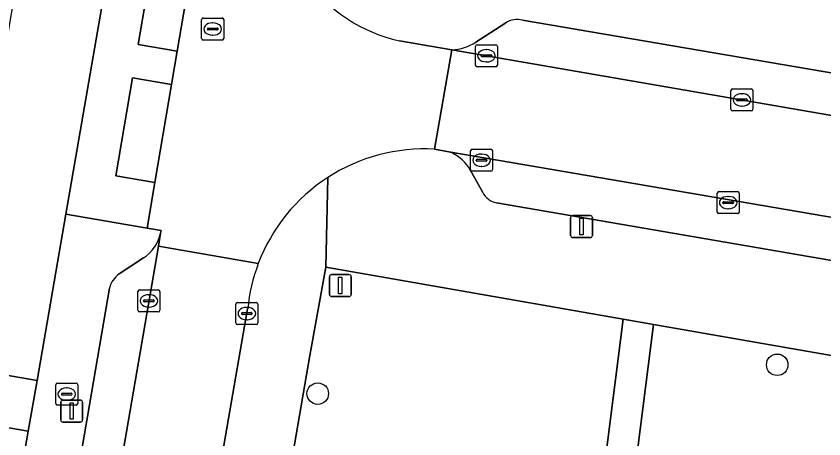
# Model space of a CAD drawing. Extents: x 159817 to 160765, y 380688 to 381638.
# Drawn here: x 160175.41 to 160212.11, y 380939.61 to 380958.81 of the extents above; entities that cross this region are included whole.
import ezdxf

# ---------------------------------------------------------------- set-up
doc = ezdxf.new("R2010")
doc.units = 0
for name, color, linetype in [('IMGEO_Boom', 7, 'Continuous'), ('IMGEO_Brandkraan', 7, 'Continuous'), ('IMGEO_Erf', 7, 'Continuous'), ('IMGEO_Groenvoorziening', 7, 'Continuous'), ('IMGEO_Kolk', 7, 'Continuous'), ('IMGEO_Lichtmast', 7, 'Continuous'), ('IMGEO_Parkeervlak_open', 7, 'Continuous'), ('IMGEO_Rijbaan_lokaal_open', 7, 'Continuous'), ('IMGEO_Rioolput', 7, 'Continuous'), ('IMGEO_Verkeersbordpaal', 7, 'Continuous'), ('IMGEO_Voetpad_halfverhard', 7, 'Continuous'), ('IMGEO_Voetpad_open', 7, 'Continuous')]:
    doc.layers.add(name, color=color, linetype=linetype)

msp = doc.modelspace()

# ---------------------------------------------------------------- linework, layer by layer
at = {"layer": 'IMGEO_Boom'}
for centre in [(160209.987, 380942.977), (160189.111, 380941.667)]:
    msp.add_circle(centre, 0.489, dxfattribs=at)
at = {"layer": 'IMGEO_Brandkraan'}
for p, q in [((160177.279, 380942.143), (160178.131, 380942.143)), ((160177.204, 380941.217), (160177.204, 380942.069)), ((160177.692, 380941.923), (160177.717, 380941.923)), ((160178.205, 380942.069), (160178.205, 380941.217)), ((160177.463, 380941.637), (160177.463, 380941.649)), ((160177.901, 380941.6), (160177.503, 380941.6)), ((160177.506, 380941.686), (160177.904, 380941.686)), ((160177.715, 380941.363), (160177.69, 380941.363)), ((160177.947, 380941.649), (160177.947, 380941.637)), ((160178.131, 380941.143), (160177.279, 380941.143))]:
    msp.add_line(p, q, dxfattribs=at)
for points in [[(160177.279, 380942.143), (160178.131, 380942.143)], [(160177.204, 380941.217), (160177.204, 380942.069)], [(160178.205, 380942.069), (160178.205, 380941.217)], [(160178.131, 380941.143), (160177.279, 380941.143)]]:
    msp.add_lwpolyline(points, dxfattribs=at)
for centre, radius, start, end in [((160177.281, 380942.067), 0.0765, 91.552, 178.448), ((160177.281, 380942.067), 0.0765, 91.552, 178.448), ((160178.129, 380942.067), 0.0765, 1.552, 88.448), ((160178.129, 380942.067), 0.0765, 1.552, 88.448), ((160177.503, 380941.646), 0.0403, 85.8775, 175.7526), ((160177.5, 380941.636), 0.0366, 178.938, 274.7102), ((160177.904, 380941.643), 0.043, 264.8664, 352.4533), ((160177.908, 380941.648), 0.0386, 1.7309, 96.639), ((160177.281, 380941.219), 0.0765, 181.552, 268.448), ((160177.281, 380941.219), 0.0765, 181.552, 268.448), ((160178.129, 380941.219), 0.0765, 271.552, 358.448), ((160178.129, 380941.219), 0.0765, 271.552, 358.448)]:
    msp.add_arc(centre, radius, start, end, dxfattribs=at)
for centre, major_axis, ratio, start_param, end_param in [((160177.691, 380941.643), (-0.387, 0.002), 0.722429, 4.712389, 7.853982), ((160177.716, 380941.643), (-0.39, 0.002), 0.717154, 1.570796, 4.712389)]:
    msp.add_ellipse(centre, major_axis=major_axis, ratio=ratio, start_param=start_param, end_param=end_param, dxfattribs=at)
at = {"layer": 'IMGEO_Erf'}
for points in [[(160182.303, 380976.564), (160178.358, 380977.248), (160177.347, 380971.418), (160176.365, 380965.759), (160175.384, 380960.1), (160174.402, 380954.44), (160173.421, 380948.781), (160172.409, 380942.949), (160176.356, 380942.265), (160177.667, 380949.826)], [(160175.956, 380939.958), (160171.996, 380940.645), (160170.984, 380934.808), (160169.999, 380929.132), (160169.015, 380923.457), (160168.031, 380917.782), (160167.047, 380912.107), (160166.063, 380906.434), (160165.051, 380900.598), (160169.012, 380899.911)]]:
    msp.add_lwpolyline(points, close=True, dxfattribs=at)
at = {"layer": 'IMGEO_Groenvoorziening'}
for points in [[(160199.765, 380919.663), (160202.992, 380945.042), (160189.482, 380947.418), (160188.75, 380943.396), (160184.645, 380919.573), (160197.526, 380917.93)], [(160216.007, 380942.771), (160204.373, 380944.801), (160203.277, 380936.226), (160208.977, 380933.324), (160210.42, 380932.745), (160211.178, 380932.572), (160212.729, 380932.468)]]:
    msp.add_lwpolyline(points, dxfattribs=at)
at = {"layer": 'IMGEO_Kolk'}
for p, q in [((160196.348, 380957.516), (160197.2, 380957.516)), ((160196.273, 380956.59), (160196.273, 380957.442)), ((160196.761, 380957.296), (160196.786, 380957.296)), ((160197.274, 380957.442), (160197.274, 380956.59)), ((160196.532, 380957.01), (160196.532, 380957.022)), ((160196.97, 380956.973), (160196.572, 380956.973)), ((160196.575, 380957.059), (160196.973, 380957.059)), ((160197.016, 380957.022), (160197.016, 380957.01)), ((160197.2, 380956.516), (160196.348, 380956.516)), ((160196.784, 380956.736), (160196.759, 380956.736)), ((160207.883, 380954.583), (160207.883, 380955.435)), ((160207.958, 380955.509), (160208.81, 380955.509)), ((160208.884, 380955.435), (160208.884, 380954.583)), ((160208.142, 380955.003), (160208.142, 380955.015)), ((160208.58, 380954.966), (160208.182, 380954.966)), ((160208.185, 380955.052), (160208.583, 380955.052)), ((160208.371, 380955.289), (160208.396, 380955.289)), ((160208.626, 380955.015), (160208.626, 380955.003)), ((160208.394, 380954.729), (160208.369, 380954.729)), ((160208.81, 380954.509), (160207.958, 380954.509)), ((160196.129, 380952.767), (160196.981, 380952.767)), ((160196.054, 380951.841), (160196.054, 380952.693)), ((160196.542, 380952.547), (160196.567, 380952.547)), ((160197.055, 380952.693), (160197.055, 380951.841)), ((160196.313, 380952.261), (160196.313, 380952.273)), ((160196.751, 380952.224), (160196.353, 380952.224)), ((160196.356, 380952.31), (160196.754, 380952.31)), ((160196.797, 380952.273), (160196.797, 380952.261)), ((160196.981, 380951.767), (160196.129, 380951.767)), ((160196.565, 380951.987), (160196.54, 380951.987)), ((160207.259, 380949.917), (160207.259, 380950.769)), ((160207.334, 380950.843), (160208.186, 380950.843)), ((160207.747, 380950.623), (160207.772, 380950.623)), ((160208.26, 380950.769), (160208.26, 380949.917)), ((160207.518, 380950.337), (160207.518, 380950.349)), ((160207.956, 380950.3), (160207.558, 380950.3)), ((160207.561, 380950.386), (160207.959, 380950.386)), ((160208.002, 380950.349), (160208.002, 380950.337)), ((160208.186, 380949.843), (160207.334, 380949.843)), ((160207.77, 380950.063), (160207.745, 380950.063)), ((160180.937, 380945.452), (160180.937, 380946.304)), ((160181.012, 380946.378), (160181.864, 380946.378)), ((160181.425, 380946.158), (160181.45, 380946.158)), ((160181.938, 380946.304), (160181.938, 380945.452)), ((160181.196, 380945.872), (160181.196, 380945.884)), ((160181.634, 380945.835), (160181.236, 380945.835)), ((160181.239, 380945.921), (160181.637, 380945.921)), ((160181.68, 380945.884), (160181.68, 380945.872)), ((160185.463, 380945.805), (160186.315, 380945.805)), ((160181.448, 380945.598), (160181.423, 380945.598)), ((160185.388, 380944.879), (160185.388, 380945.731)), ((160185.876, 380945.585), (160185.901, 380945.585)), ((160186.389, 380945.731), (160186.389, 380944.879)), ((160181.864, 380945.378), (160181.012, 380945.378)), ((160185.647, 380945.299), (160185.647, 380945.311)), ((160186.085, 380945.262), (160185.687, 380945.262)), ((160185.69, 380945.348), (160186.088, 380945.348)), ((160185.899, 380945.025), (160185.874, 380945.025)), ((160186.131, 380945.311), (160186.131, 380945.299)), ((160186.315, 380944.805), (160185.463, 380944.805))]:
    msp.add_line(p, q, dxfattribs=at)
for points in [[(160196.348, 380957.516), (160197.2, 380957.516)], [(160196.273, 380956.59), (160196.273, 380957.442)], [(160197.274, 380957.442), (160197.274, 380956.59)], [(160197.2, 380956.516), (160196.348, 380956.516)], [(160207.883, 380954.583), (160207.883, 380955.435)], [(160207.958, 380955.509), (160208.81, 380955.509)], [(160208.884, 380955.435), (160208.884, 380954.583)], [(160208.81, 380954.509), (160207.958, 380954.509)], [(160196.129, 380952.767), (160196.981, 380952.767)], [(160196.054, 380951.841), (160196.054, 380952.693)], [(160197.055, 380952.693), (160197.055, 380951.841)], [(160196.981, 380951.767), (160196.129, 380951.767)], [(160207.259, 380949.917), (160207.259, 380950.769)], [(160207.334, 380950.843), (160208.186, 380950.843)], [(160208.26, 380950.769), (160208.26, 380949.917)], [(160208.186, 380949.843), (160207.334, 380949.843)], [(160180.937, 380945.452), (160180.937, 380946.304)], [(160181.012, 380946.378), (160181.864, 380946.378)], [(160181.938, 380946.304), (160181.938, 380945.452)], [(160185.463, 380945.805), (160186.315, 380945.805)], [(160185.388, 380944.879), (160185.388, 380945.731)], [(160186.389, 380945.731), (160186.389, 380944.879)], [(160181.864, 380945.378), (160181.012, 380945.378)], [(160186.315, 380944.805), (160185.463, 380944.805)]]:
    msp.add_lwpolyline(points, dxfattribs=at)
for centre, radius, start, end in [((160196.35, 380957.44), 0.0765, 91.552, 178.448), ((160196.35, 380957.44), 0.0765, 91.552, 178.448), ((160197.198, 380957.44), 0.0765, 1.552, 88.448), ((160197.198, 380957.44), 0.0765, 1.552, 88.448), ((160196.572, 380957.019), 0.0403, 85.8775, 175.7526), ((160196.569, 380957.009), 0.0366, 178.938, 274.7102), ((160196.973, 380957.016), 0.043, 264.8664, 352.4533), ((160196.977, 380957.021), 0.0386, 1.7309, 96.639), ((160196.35, 380956.592), 0.0765, 181.552, 268.448), ((160196.35, 380956.592), 0.0765, 181.552, 268.448), ((160197.198, 380956.592), 0.0765, 271.552, 358.448), ((160197.198, 380956.592), 0.0765, 271.552, 358.448), ((160207.96, 380955.433), 0.0765, 91.552, 178.448), ((160207.96, 380955.433), 0.0765, 91.552, 178.448), ((160208.808, 380955.433), 0.0765, 1.552, 88.448), ((160208.808, 380955.433), 0.0765, 1.552, 88.448), ((160208.182, 380955.012), 0.0403, 85.8775, 175.7526), ((160208.179, 380955.002), 0.0366, 178.938, 274.7102), ((160208.583, 380955.009), 0.043, 264.8664, 352.4533), ((160208.587, 380955.014), 0.0386, 1.7309, 96.639), ((160207.96, 380954.585), 0.0765, 181.552, 268.448), ((160207.96, 380954.585), 0.0765, 181.552, 268.448), ((160208.808, 380954.585), 0.0765, 271.552, 358.448), ((160208.808, 380954.585), 0.0765, 271.552, 358.448), ((160196.131, 380952.691), 0.0765, 91.552, 178.448), ((160196.131, 380952.691), 0.0765, 91.552, 178.448), ((160196.979, 380952.691), 0.0765, 1.552, 88.448), ((160196.979, 380952.691), 0.0765, 1.552, 88.448), ((160196.353, 380952.27), 0.0403, 85.8775, 175.7526), ((160196.35, 380952.26), 0.0366, 178.938, 274.7102), ((160196.754, 380952.267), 0.043, 264.8664, 352.4533), ((160196.758, 380952.272), 0.0386, 1.7309, 96.639), ((160196.131, 380951.843), 0.0765, 181.552, 268.448), ((160196.131, 380951.843), 0.0765, 181.552, 268.448), ((160196.979, 380951.843), 0.0765, 271.552, 358.448), ((160196.979, 380951.843), 0.0765, 271.552, 358.448), ((160207.336, 380950.767), 0.0765, 91.552, 178.448), ((160207.336, 380950.767), 0.0765, 91.552, 178.448), ((160208.184, 380950.767), 0.0765, 1.552, 88.448), ((160208.184, 380950.767), 0.0765, 1.552, 88.448), ((160207.558, 380950.346), 0.0403, 85.8775, 175.7526), ((160207.555, 380950.336), 0.0366, 178.938, 274.7102), ((160207.959, 380950.343), 0.043, 264.8664, 352.4533), ((160207.963, 380950.348), 0.0386, 1.7309, 96.639), ((160207.336, 380949.919), 0.0765, 181.552, 268.448), ((160207.336, 380949.919), 0.0765, 181.552, 268.448), ((160208.184, 380949.919), 0.0765, 271.552, 358.448), ((160208.184, 380949.919), 0.0765, 271.552, 358.448), ((160181.014, 380946.302), 0.0765, 91.552, 178.448), ((160181.014, 380946.302), 0.0765, 91.552, 178.448), ((160181.862, 380946.302), 0.0765, 1.552, 88.448), ((160181.862, 380946.302), 0.0765, 1.552, 88.448), ((160181.236, 380945.881), 0.0403, 85.8775, 175.7526), ((160181.233, 380945.871), 0.0366, 178.938, 274.7102), ((160181.637, 380945.878), 0.043, 264.8664, 352.4533), ((160181.641, 380945.883), 0.0386, 1.7309, 96.639), ((160185.465, 380945.729), 0.0765, 91.552, 178.448), ((160185.465, 380945.729), 0.0765, 91.552, 178.448), ((160186.313, 380945.729), 0.0765, 1.552, 88.448), ((160186.313, 380945.729), 0.0765, 1.552, 88.448), ((160181.014, 380945.454), 0.0765, 181.552, 268.448), ((160181.014, 380945.454), 0.0765, 181.552, 268.448), ((160181.862, 380945.454), 0.0765, 271.552, 358.448), ((160181.862, 380945.454), 0.0765, 271.552, 358.448), ((160185.687, 380945.308), 0.0403, 85.8775, 175.7526), ((160185.684, 380945.298), 0.0366, 178.938, 274.7102), ((160186.088, 380945.305), 0.043, 264.8664, 352.4533), ((160186.092, 380945.31), 0.0386, 1.7309, 96.639), ((160185.465, 380944.881), 0.0765, 181.552, 268.448), ((160185.465, 380944.881), 0.0765, 181.552, 268.448), ((160186.313, 380944.881), 0.0765, 271.552, 358.448), ((160186.313, 380944.881), 0.0765, 271.552, 358.448)]:
    msp.add_arc(centre, radius, start, end, dxfattribs=at)
for centre, major_axis, ratio, start_param, end_param in [((160196.76, 380957.016), (-0.387, 0.002), 0.722429, 4.712389, 7.853982), ((160196.785, 380957.016), (-0.39, 0.002), 0.717154, 1.570796, 4.712389), ((160208.37, 380955.009), (-0.387, 0.002), 0.722429, 4.712389, 7.853982), ((160208.395, 380955.009), (-0.39, 0.002), 0.717154, 1.570796, 4.712389), ((160196.541, 380952.267), (-0.387, 0.002), 0.722429, 4.712389, 7.853982), ((160196.566, 380952.267), (-0.39, 0.002), 0.717154, 1.570796, 4.712389), ((160207.746, 380950.343), (-0.387, 0.002), 0.722429, 4.712389, 7.853982), ((160207.771, 380950.343), (-0.39, 0.002), 0.717154, 1.570796, 4.712389), ((160181.424, 380945.878), (-0.387, 0.002), 0.722429, 4.712389, 7.853982), ((160181.449, 380945.878), (-0.39, 0.002), 0.717154, 1.570796, 4.712389), ((160185.875, 380945.305), (-0.387, 0.002), 0.722429, 4.712389, 7.853982), ((160185.9, 380945.305), (-0.39, 0.002), 0.717154, 1.570796, 4.712389)]:
    msp.add_ellipse(centre, major_axis=major_axis, ratio=ratio, start_param=start_param, end_param=end_param, dxfattribs=at)
at = {"layer": 'IMGEO_Lichtmast'}
for p, q in [((160200.599, 380948.856), (160200.599, 380949.656)), ((160200.599, 380949.656), (160200.599, 380948.856)), ((160200.699, 380949.756), (160201.489, 380949.756)), ((160201.489, 380949.756), (160200.699, 380949.756)), ((160201.589, 380949.656), (160201.589, 380948.856)), ((160201.589, 380948.856), (160201.589, 380949.656)), ((160201.489, 380948.756), (160200.699, 380948.756)), ((160200.699, 380948.756), (160201.489, 380948.756)), ((160177.534, 380941.374), (160178.324, 380941.374)), ((160178.324, 380941.374), (160177.534, 380941.374)), ((160177.434, 380940.474), (160177.434, 380941.274)), ((160177.434, 380941.274), (160177.434, 380940.474)), ((160178.424, 380941.274), (160178.424, 380940.474)), ((160178.424, 380940.474), (160178.424, 380941.274)), ((160178.324, 380940.374), (160177.534, 380940.374)), ((160177.534, 380940.374), (160178.324, 380940.374))]:
    msp.add_line(p, q, dxfattribs=at)
for points in [[(160201.019, 380949.631), (160201.169, 380949.631), (160201.169, 380948.881), (160201.019, 380948.881), (160201.019, 380949.631)], [(160177.854, 380941.249), (160178.004, 380941.249), (160178.004, 380940.499), (160177.854, 380940.499), (160177.854, 380941.249)]]:
    msp.add_lwpolyline(points, dxfattribs=at)
for centre, start, end in [((160200.699, 380949.656), 90, 180), ((160200.699, 380949.656), 90, 180), ((160201.489, 380949.656), 0, 90), ((160201.489, 380949.656), 360, 90), ((160200.699, 380948.856), 180, 270), ((160200.699, 380948.856), 180, 270), ((160201.489, 380948.856), 270, 0), ((160201.489, 380948.856), 270, 0), ((160177.534, 380941.274), 90, 180), ((160177.534, 380941.274), 90, 180), ((160178.324, 380941.274), 0, 90), ((160178.324, 380941.274), 360, 90), ((160177.534, 380940.474), 180, 270), ((160177.534, 380940.474), 180, 270), ((160178.324, 380940.474), 270, 0), ((160178.324, 380940.474), 270, 0)]:
    msp.add_arc(centre, 0.1, start, end, dxfattribs=at)
at = {"layer": 'IMGEO_Parkeervlak_open'}
for points in [[(160183.481, 380961.658), (160181.707, 380961.96), (160180.953, 380957.523), (160182.727, 380957.221)], [(160181.713, 380951.257), (160182.47, 380955.713), (160180.697, 380956.015), (160179.939, 380951.559)]]:
    msp.add_lwpolyline(points, close=True, dxfattribs=at)
for points in [[(160243.036, 380951.012), (160198.411, 380958.63)], [(160197.651, 380958.512), (160196.296, 380957.637)], [(160195.204, 380957.287), (160245.766, 380948.547)], [(160243.486, 380944.365), (160195.067, 380952.654)], [(160195.975, 380951.938), (160196.609, 380950.802)], [(160197.228, 380950.338), (160239.942, 380942.982)], [(160170.586, 380883.008), (160181.868, 380948.362), (160181.971, 380948.956)], [(160181.192, 380947.829), (160180.088, 380947.105)], [(160179.65, 380946.461), (160171.339, 380898.056), (160170.703, 380894.348), (160169.341, 380886.418)]]:
    msp.add_lwpolyline(points, dxfattribs=at)
for centre, radius, start, end in [((160198.158, 380957.753), 0.912, 73.8974, 123.7535), ((160195.125, 380959.412), 2.127, 272.1309, 303.4117), ((160194.449, 380950.937), 1.825, 33.2696, 70.2156), ((160197.364, 380951.164), 0.837, 205.6307, 260.6591), ((160180.216, 380949.336), 1.796, 302.9227, 347.7716), ((160180.719, 380946.205), 1.099, 125.0336, 166.5253)]:
    msp.add_arc(centre, radius, start, end, dxfattribs=at)
at = {"layer": 'IMGEO_Rijbaan_lokaal_open'}
for points in [[(160187.313, 380965.321), (160184.19, 380966.193), (160184.19, 380965.829), (160183.481, 380961.658), (160182.727, 380957.221), (160182.47, 380955.713), (160181.713, 380951.257), (160181.361, 380949.186), (160181.991, 380949.073), (160181.971, 380948.956), (160181.868, 380948.362), (160186.41, 380947.576)], [(160195.204, 380957.287), (160192.824, 380957.699)], [(160194.418, 380952.768), (160195.204, 380957.287)], [(160186.41, 380947.576), (160181.868, 380948.362), (160170.586, 380883.008), (160169.239, 380875.224), (160169.052, 380874.016), (160173.482, 380873.675), (160173.748, 380874.839), (160177.432, 380896.355), (160181.524, 380920.061)], [(160181.524, 380920.061), (160181.862, 380922.086), (160184.446, 380937.036), (160185.926, 380945.514)]]:
    msp.add_lwpolyline(points, dxfattribs=at)
msp.add_lwpolyline([(160245.159, 380944.079), (160245.947, 380948.514), (160245.766, 380948.547), (160195.204, 380957.287), (160194.418, 380952.768), (160195.067, 380952.654), (160243.486, 380944.365)], close=True, dxfattribs=at)
for centre, radius, start, end in [((160194.307, 380964.572), 7.031, 215.8514, 257.8224), ((160193.948, 380944.726), 8.056, 86.653, 122.9747), ((160193.953, 380944.716), 8.067, 122.9688, 159.2375), ((160193.949, 380944.719), 8.062, 159.2425, 174.3384)]:
    msp.add_arc(centre, radius, start, end, dxfattribs=at)
at = {"layer": 'IMGEO_Rioolput'}
for p, q in [((160183.836, 380957.804), (160183.836, 380958.656)), ((160183.911, 380958.73), (160184.763, 380958.73)), ((160184.837, 380958.656), (160184.837, 380957.804)), ((160184.138, 380958.273), (160184.536, 380958.273)), ((160184.324, 380958.51), (160184.349, 380958.51)), ((160184.095, 380958.224), (160184.095, 380958.236)), ((160184.533, 380958.187), (160184.135, 380958.187)), ((160184.347, 380957.95), (160184.322, 380957.95)), ((160184.579, 380958.236), (160184.579, 380958.224)), ((160184.763, 380957.73), (160183.911, 380957.73))]:
    msp.add_line(p, q, dxfattribs=at)
for points in [[(160183.836, 380957.804), (160183.836, 380958.656)], [(160183.911, 380958.73), (160184.763, 380958.73)], [(160184.837, 380958.656), (160184.837, 380957.804)], [(160184.763, 380957.73), (160183.911, 380957.73)]]:
    msp.add_lwpolyline(points, dxfattribs=at)
for centre, radius, start, end in [((160183.913, 380958.654), 0.0765, 91.552, 178.448), ((160183.913, 380958.654), 0.0765, 91.552, 178.448), ((160184.761, 380958.654), 0.0765, 1.552, 88.448), ((160184.761, 380958.654), 0.0765, 1.552, 88.448), ((160184.135, 380958.233), 0.0403, 85.8775, 175.7526), ((160184.54, 380958.235), 0.0386, 1.7309, 96.639), ((160184.132, 380958.223), 0.0366, 178.938, 274.7102), ((160184.536, 380958.23), 0.043, 264.8664, 352.4533), ((160183.913, 380957.806), 0.0765, 181.552, 268.448), ((160183.913, 380957.806), 0.0765, 181.552, 268.448), ((160184.761, 380957.806), 0.0765, 271.552, 358.448), ((160184.761, 380957.806), 0.0765, 271.552, 358.448)]:
    msp.add_arc(centre, radius, start, end, dxfattribs=at)
for centre, major_axis, ratio, start_param, end_param in [((160184.323, 380958.23), (-0.387, 0.002), 0.722429, 4.712389, 7.853982), ((160184.348, 380958.23), (-0.39, 0.002), 0.717154, 1.570796, 4.712389)]:
    msp.add_ellipse(centre, major_axis=major_axis, ratio=ratio, start_param=start_param, end_param=end_param, dxfattribs=at)
at = {"layer": 'IMGEO_Verkeersbordpaal'}
for p, q in [((160189.64, 380946.176), (160189.64, 380946.976)), ((160189.64, 380946.976), (160189.64, 380946.176)), ((160189.74, 380947.076), (160190.53, 380947.076)), ((160190.53, 380947.076), (160189.74, 380947.076)), ((160190.63, 380946.976), (160190.63, 380946.176)), ((160190.63, 380946.176), (160190.63, 380946.976)), ((160190.53, 380946.076), (160189.74, 380946.076)), ((160189.74, 380946.076), (160190.53, 380946.076))]:
    msp.add_line(p, q, dxfattribs=at)
msp.add_lwpolyline([(160190.06, 380946.951), (160190.21, 380946.951), (160190.21, 380946.201), (160190.06, 380946.201), (160190.06, 380946.951)], dxfattribs=at)
for centre, start, end in [((160189.74, 380946.976), 90, 180), ((160189.74, 380946.976), 90, 180), ((160190.53, 380946.976), 0, 90), ((160190.53, 380946.976), 360, 90), ((160189.74, 380946.176), 180, 270), ((160189.74, 380946.176), 180, 270), ((160190.53, 380946.176), 270, 0), ((160190.53, 380946.176), 270, 0)]:
    msp.add_arc(centre, 0.1, start, end, dxfattribs=at)
at = {"layer": 'IMGEO_Voetpad_halfverhard'}
msp.add_lwpolyline([(160200.051, 380910.99), (160201.31, 380920.837), (160203.277, 380936.226), (160204.373, 380944.801), (160202.992, 380945.042), (160199.765, 380919.663)], dxfattribs=at)
at = {"layer": 'IMGEO_Voetpad_open'}
for points in [[(160198.547, 381042.039), (160198.585, 381042.167), (160193.44, 381044.574), (160194.318, 381043.409), (160194.368, 381041.932), (160194.082, 381040.482), (160191.914, 381033.363), (160190.824, 381026.637), (160189.827, 381020.68), (160189.566, 381019.12), (160186.367, 381000), (160182.732, 380979.036), (160182.303, 380976.564), (160177.667, 380949.826), (160181.361, 380949.186), (160181.713, 380951.257), (160179.939, 380951.559), (160180.697, 380956.015), (160182.47, 380955.713), (160182.727, 380957.221), (160180.953, 380957.523), (160181.707, 380961.96), (160183.481, 380961.658), (160184.19, 380965.829)], [(160198.411, 380958.63), (160243.036, 380951.012)], [(160196.296, 380957.637), (160197.651, 380958.512)], [(160192.824, 380957.699), (160195.204, 380957.287)], [(160195.067, 380952.654), (160194.418, 380952.768)], [(160196.609, 380950.802), (160195.975, 380951.938)], [(160184.414, 380918.229), (160184.645, 380919.573), (160188.75, 380943.396), (160189.482, 380947.418), (160189.563, 380951.484)], [(160189.563, 380951.484), (160189.482, 380947.418), (160202.992, 380945.042), (160204.373, 380944.801), (160216.007, 380942.771), (160216.46, 380945.315), (160244.877, 380940.395), (160244.193, 380936.434), (160245.08, 380936.281), (160245.764, 380940.242), (160296.074, 380931.574), (160295.728, 380929.57), (160296.704, 380929.402), (160297.05, 380931.405), (160318.367, 380927.753), (160321.072, 380928.98), (160335.923, 380926.722), (160337.25, 380926.52), (160340.231, 380926.067)], [(160239.942, 380942.982), (160197.228, 380950.338)], [(160181.971, 380948.956), (160181.991, 380949.073), (160181.361, 380949.186), (160177.667, 380949.826), (160176.356, 380942.265), (160175.956, 380939.958), (160169.012, 380899.911), (160168.783, 380898.588), (160168.272, 380895.643), (160167.783, 380892.824), (160167.19, 380889.373), (160166.636, 380886.17), (160166.264, 380878.576), (160166.279, 380877.485)], [(160180.088, 380947.105), (160181.192, 380947.829)], [(160169.341, 380886.418), (160170.703, 380894.348), (160171.339, 380898.056), (160179.65, 380946.461)], [(160185.926, 380945.514), (160184.446, 380937.036)], [(160171.996, 380940.645), (160175.956, 380939.958), (160176.356, 380942.265), (160172.409, 380942.949)]]:
    msp.add_lwpolyline(points, dxfattribs=at)
for centre, radius, start, end in [((160194.307, 380964.572), 7.031, 215.8514, 257.8224), ((160198.158, 380957.753), 0.912, 73.8974, 123.7535), ((160195.125, 380959.412), 2.127, 272.1309, 303.4117), ((160193.948, 380944.726), 8.056, 86.653, 122.9747), ((160194.449, 380950.937), 1.825, 33.2696, 70.2156), ((160193.953, 380944.716), 8.067, 122.9688, 159.2375), ((160197.364, 380951.164), 0.837, 205.6307, 260.6591), ((160180.216, 380949.336), 1.796, 302.9227, 347.7716), ((160193.949, 380944.719), 8.062, 159.2425, 174.3384), ((160180.719, 380946.205), 1.099, 125.0336, 166.5253)]:
    msp.add_arc(centre, radius, start, end, dxfattribs=at)

doc.saveas('drawing.dxf')
